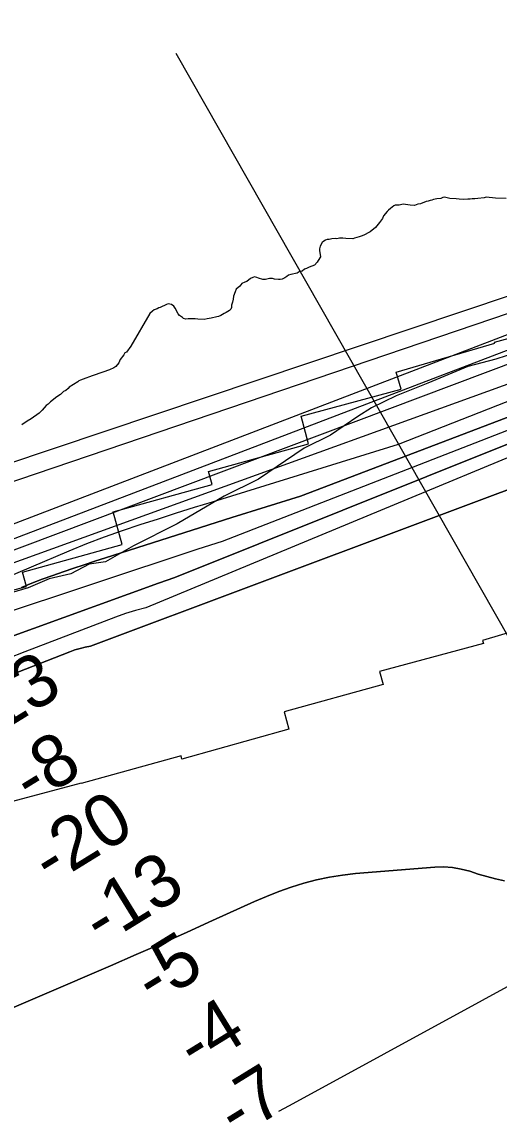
# Model space of a CAD drawing. Extents: x 3177385 to 3215275, y 903885 to 929304.
# Drawn here: x 3186040 to 3186650, y 911249 to 912639 of the extents above; entities that cross this region are included whole.
import ezdxf

# ---------------------------------------------------------------- set-up
doc = ezdxf.new("R2010")
doc.units = 0
for name, color, linetype in [('V-RIVR-EDGE', 7, 'Continuous'), ('V-RIVR-RANG', 7, 'Continuous'), ('V-RRAP-RVMT', 7, 'Continuous'), ('V-SITE-VEGE', 7, 'Continuous'), ('V-TOPO-DPTH', 7, 'Continuous'), ('V-TOPO-MAJR', 7, 'Continuous'), ('V-TOPO-MINR', 7, 'Continuous'), ('V-TOPO-WATR', 7, 'Continuous')]:
    doc.layers.add(name, color=color, linetype=linetype)

msp = doc.modelspace()

# ---------------------------------------------------------------- linework, layer by layer
at = {"layer": 'V-RIVR-EDGE'}
msp.add_lwpolyline([(3186671.8, 912216.4), (3186645.4, 912208.2), (3186609.8, 912198.5), (3186558.5, 912177.4), (3186518.3, 912161.4), (3186486.8, 912145.7), (3186469.3, 912134.7), (3186434.1, 912110.8), (3186400.8, 912094.2), (3186342.1, 912054.6), (3186298.6, 912033), (3186238.5, 911997.6), (3186182.5, 911969.6), (3186146.9, 911949.3), (3186126.1, 911946.2), (3186102.5, 911933.8), (3186074.8, 911927.4), (3186048, 911915.9), (3186015.1, 911906.3)], dxfattribs=at)
at = {"layer": 'V-RIVR-RANG'}
msp.add_line((3186236.8, 912599.1), (3186760.9, 911677.7), dxfattribs=at)
at = {"layer": 'V-RRAP-RVMT'}
for p, q in [((3186643.7, 912229.9), (3186779.3, 912266)), ((3186518.2, 912191.3), (3186644, 912228.6)), ((3186644, 912228.6), (3186643.7, 912229.9)), ((3186524.5, 912169.8), (3186518.2, 912191.3)), ((3186396.7, 912135.1), (3186524.5, 912169.8)), ((3186406.2, 912099.9), (3186396.7, 912135.1)), ((3186278.6, 912064.4), (3186406.2, 912099.9)), ((3186283.1, 912048.1), (3186278.6, 912064.4)), ((3186156.8, 912013), (3186283.1, 912048.1)), ((3186168.3, 911971.5), (3186156.8, 912013)), ((3186040.8, 911935.9), (3186168.3, 911971.5)), ((3186045.9, 911917.7), (3186040.8, 911935.9)), ((3185929.5, 911886.7), (3186045.9, 911917.7)), ((3186736.8, 911881), (3186628.5, 911848.9)), ((3186628.5, 911848.9), (3186629.5, 911845)), ((3186629.5, 911845), (3186496.6, 911809)), ((3186496.6, 911809), (3186501.4, 911792.4)), ((3186501.4, 911792.4), (3186375, 911757.5)), ((3186375, 911757.5), (3186381.1, 911735.3)), ((3186381.1, 911735.3), (3186244.6, 911697.3)), ((3186243.4, 911701.5), (3186115.8, 911666)), ((3186244.6, 911697.3), (3186243.4, 911701.5)), ((3186115.7, 911666.6), (3185988.2, 911632.6)), ((3186115.8, 911666), (3186115.7, 911666.6))]:
    msp.add_line(p, q, dxfattribs=at)
at = {"layer": 'V-SITE-VEGE'}
for p, q in [((3186515, 912403.9), (3186510.7, 912400.6)), ((3186516.9, 912404.7), (3186515, 912403.9)), ((3186521.9, 912404.9), (3186516.9, 912404.7)), ((3186526.9, 912406), (3186521.9, 912404.9)), ((3186536, 912404.6), (3186526.9, 912406)), ((3186541.7, 912404.5), (3186536, 912404.6)), ((3186545.9, 912405.9), (3186541.7, 912404.5)), ((3186549, 912406.6), (3186545.9, 912405.9)), ((3186556.3, 912409.5), (3186549, 912406.6)), ((3186559, 912409.9), (3186556.3, 912409.5)), ((3186561.6, 912410.6), (3186559, 912409.9)), ((3186563.6, 912411.3), (3186561.6, 912410.6)), ((3186565.9, 912412), (3186563.6, 912411.3)), ((3186570.1, 912412.7), (3186565.9, 912412)), ((3186575, 912413.3), (3186570.1, 912412.7)), ((3186577.7, 912414.4), (3186575, 912413.3)), ((3186580, 912415.1), (3186577.7, 912414.4)), ((3186586.5, 912413.1), (3186580, 912415.1)), ((3186594.8, 912412.9), (3186586.5, 912413.1)), ((3186598.6, 912412.4), (3186594.8, 912412.9)), ((3186604, 912411.9), (3186598.6, 912412.4)), ((3186609.7, 912412.6), (3186604, 912411.9)), ((3186612.4, 912412.5), (3186609.7, 912412.6)), ((3186615, 912412.9), (3186612.4, 912412.5)), ((3186618.5, 912412.8), (3186615, 912412.9)), ((3186622.3, 912413.5), (3186618.5, 912412.8)), ((3186630.3, 912414.1), (3186622.3, 912413.5)), ((3186633, 912415.1), (3186630.3, 912414.1)), ((3186644.8, 912413.8), (3186633, 912415.1)), ((3186658.5, 912413.5), (3186644.8, 912413.8)), ((3186501.8, 912391.3), (3186500.6, 912387.9)), ((3186506.5, 912396.9), (3186501.8, 912391.3)), ((3186508.4, 912398.4), (3186506.5, 912396.9)), ((3186510.7, 912400.6), (3186508.4, 912398.4)), ((3186491.9, 912376.2), (3186484.9, 912370.7)), ((3186496.6, 912382.6), (3186491.9, 912376.2)), ((3186499.4, 912386), (3186496.6, 912382.6)), ((3186500.6, 912387.9), (3186499.4, 912386)), ((3186432.5, 912361.1), (3186429.8, 912360.8)), ((3186436, 912361.8), (3186432.5, 912361.1)), ((3186440.2, 912362.1), (3186436, 912361.8)), ((3186442.5, 912362), (3186440.2, 912362.1)), ((3186445.9, 912362.7), (3186442.5, 912362)), ((3186450.1, 912362.6), (3186445.9, 912362.7)), ((3186453.9, 912362.2), (3186450.1, 912362.6)), ((3186462.6, 912362), (3186453.9, 912362.2)), ((3186465, 912362.7), (3186462.6, 912362)), ((3186468, 912363.4), (3186465, 912362.7)), ((3186470.7, 912364.5), (3186468, 912363.4)), ((3186474.5, 912365.5), (3186470.7, 912364.5)), ((3186477.6, 912367), (3186474.5, 912365.5)), ((3186483, 912369.9), (3186477.6, 912367)), ((3186484.9, 912370.7), (3186483, 912369.9)), ((3186420.1, 912349.2), (3186420, 912346.9)), ((3186420.9, 912352.6), (3186420.1, 912349.2)), ((3186423.7, 912357.1), (3186420.9, 912352.6)), ((3186425.6, 912358.6), (3186423.7, 912357.1)), ((3186427.9, 912360.1), (3186425.6, 912358.6)), ((3186429.8, 912360.8), (3186427.9, 912360.1)), ((3186418.6, 912334), (3186417.4, 912332.1)), ((3186421.4, 912338.9), (3186418.6, 912334)), ((3186420, 912346.9), (3186421.4, 912338.9)), ((3186394.3, 912319.6), (3186391.6, 912318.1)), ((3186398.1, 912320.7), (3186394.3, 912319.6)), ((3186401.2, 912322.9), (3186398.1, 912320.7)), ((3186403.5, 912324), (3186401.2, 912322.9)), ((3186407, 912325.8), (3186403.5, 912324)), ((3186413.9, 912328), (3186407, 912325.8)), ((3186417.4, 912332.1), (3186413.9, 912328)), ((3186325, 912306.6), (3186321.2, 912304.8)), ((3186327.3, 912307.3), (3186325, 912306.6)), ((3186332, 912311), (3186327.3, 912307.3)), ((3186335.1, 912312.5), (3186332, 912311)), ((3186337, 912313.2), (3186335.1, 912312.5)), ((3186340, 912312.4), (3186337, 912313.2)), ((3186342.3, 912311.6), (3186340, 912312.4)), ((3186348, 912309.9), (3186342.3, 912311.6)), ((3186351.4, 912309.9), (3186348, 912309.9)), ((3186356.4, 912311.3), (3186351.4, 912309.9)), ((3186360.2, 912311.2), (3186356.4, 912311.3)), ((3186362.8, 912310.4), (3186360.2, 912311.2)), ((3186367.8, 912309.9), (3186362.8, 912310.4)), ((3186370.1, 912309.8), (3186367.8, 912309.9)), ((3186372.7, 912310.2), (3186370.1, 912309.8)), ((3186375.8, 912312), (3186372.7, 912310.2)), ((3186378.5, 912313.8), (3186375.8, 912312)), ((3186380.5, 912315.3), (3186378.5, 912313.8)), ((3186383.5, 912316.4), (3186380.5, 912315.3)), ((3186391.6, 912318.1), (3186383.5, 912316.4)), ((3186312.6, 912293.9), (3186310.2, 912288.6)), ((3186313.8, 912297.7), (3186312.6, 912293.9)), ((3186318.4, 912301.4), (3186313.8, 912297.7)), ((3186321.2, 912304.8), (3186318.4, 912301.4)), ((3186224.9, 912277.9), (3186216.9, 912274.2)), ((3186226.9, 912278.6), (3186224.9, 912277.9)), ((3186231.4, 912277.7), (3186226.9, 912278.6)), ((3186234, 912275.8), (3186231.4, 912277.7)), ((3186308.9, 912281), (3186308, 912276.9)), ((3186310.1, 912284.8), (3186308.9, 912281)), ((3186310.2, 912288.6), (3186310.1, 912284.8)), ((3186203.7, 912266.5), (3186179.4, 912224.7)), ((3186206.9, 912269.5), (3186203.7, 912266.5)), ((3186209.2, 912271), (3186206.9, 912269.5)), ((3186213, 912272.4), (3186209.2, 912271)), ((3186214.9, 912273.5), (3186213, 912272.4)), ((3186216.9, 912274.2), (3186214.9, 912273.5)), ((3186235.9, 912273.1), (3186234, 912275.8)), ((3186239.6, 912266.1), (3186235.9, 912273.1)), ((3186241.4, 912263.8), (3186239.6, 912266.1)), ((3186245.2, 912261.4), (3186241.4, 912263.8)), ((3186294, 912263.8), (3186291.3, 912262.7)), ((3186298.6, 912266.4), (3186294, 912263.8)), ((3186301, 912267.9), (3186298.6, 912266.4)), ((3186305.2, 912270.1), (3186301, 912267.9)), ((3186306.8, 912271.9), (3186305.2, 912270.1)), ((3186307.9, 912274.2), (3186306.8, 912271.9)), ((3186308, 912276.9), (3186307.9, 912274.2)), ((3186246.7, 912259.9), (3186245.2, 912261.4)), ((3186249.3, 912259.1), (3186246.7, 912259.9)), ((3186252.4, 912259.7), (3186249.3, 912259.1)), ((3186261.5, 912259.6), (3186252.4, 912259.7)), ((3186264.9, 912259.1), (3186261.5, 912259.6)), ((3186272.9, 912258.9), (3186264.9, 912259.1)), ((3186276.8, 912259.6), (3186272.9, 912258.9)), ((3186281.7, 912260.3), (3186276.8, 912259.6)), ((3186289, 912262), (3186281.7, 912260.3)), ((3186291.3, 912262.7), (3186289, 912262)), ((3186179.4, 912224.7), (3186173.8, 912217)), ((3186170.2, 912213.4), (3186165.6, 912207.7)), ((3186171.7, 912216), (3186170.2, 912213.4)), ((3186173.8, 912217), (3186171.7, 912216)), ((3186151.9, 912194.3), (3186143.7, 912191.6)), ((3186157.5, 912196.9), (3186151.9, 912194.3)), ((3186160.1, 912198.9), (3186157.5, 912196.9)), ((3186164.1, 912203.6), (3186160.1, 912198.9)), ((3186165.6, 912207.7), (3186164.1, 912203.6)), ((3186113, 912180.6), (3186111.4, 912179.1)), ((3186115, 912181.2), (3186113, 912180.6)), ((3186118.6, 912182.7), (3186115, 912181.2)), ((3186129.9, 912186.9), (3186118.6, 912182.7)), ((3186143.7, 912191.6), (3186129.9, 912186.9)), ((3186093.5, 912166.6), (3186089.5, 912163)), ((3186096.1, 912168.2), (3186093.5, 912166.6)), ((3186099.2, 912170.8), (3186096.1, 912168.2)), ((3186100.7, 912172.3), (3186099.2, 912170.8)), ((3186111.4, 912179.1), (3186100.7, 912172.3)), ((3186076.7, 912153.7), (3186073.6, 912150.6)), ((3186084.9, 912159.9), (3186076.7, 912153.7)), ((3186089.5, 912163), (3186084.9, 912159.9)), ((3186062.4, 912139.2), (3186052.2, 912132)), ((3186066, 912142.8), (3186062.4, 912139.2)), ((3186071.1, 912149), (3186066, 912142.8)), ((3186073.6, 912150.6), (3186071.1, 912149)), ((3186047.1, 912128.8), (3186039.9, 912124.2)), ((3186052.2, 912132), (3186047.1, 912128.8))]:
    msp.add_line(p, q, dxfattribs=at)
at = {"layer": 'V-TOPO-DPTH'}
for points in [[(3188025.8, 912621.1), (3187012.3, 912311), (3186992.8, 912302.2), (3186973.4, 912293.4), (3186954.1, 912284.5), (3186934.7, 912275.5), (3185979, 911929.8)], [(3188044.1, 912609.2), (3187038.8, 912286.9), (3187015.1, 912275.9), (3186991.5, 912264.8), (3186968, 912253.6), (3186944.5, 912242.3), (3186395.8, 912033), (3186352, 912019.5), (3186308.4, 912005.7), (3186146.9, 911954.3), (3186133.4, 911949.9), (3186119.8, 911945.5), (3186106.3, 911941.1), (3186092.9, 911936.6), (3186079.5, 911931.9), (3186066.1, 911927), (3186052.9, 911921.9), (3186039.7, 911916.6)], [(3186039.7, 911916.6), (3186052.9, 911921.9), (3186066.1, 911927), (3186079.5, 911931.9), (3186092.9, 911936.6), (3186106.3, 911941.1), (3186119.8, 911945.5), (3186133.4, 911949.9), (3186146.9, 911954.3), (3186308.4, 912005.7), (3186352, 912019.5), (3186395.8, 912033), (3186944.5, 912242.3), (3186968, 912253.6), (3186991.5, 912264.8), (3187015.1, 912275.9), (3187038.8, 912286.9), (3188044.1, 912609.2)], [(3188030.6, 912580.2), (3187027.8, 912250.4), (3187017.4, 912245.4), (3187007, 912240.4), (3186996.6, 912235.3), (3186986.2, 912230.2), (3186235.3, 911929.2), (3186214.4, 911922.1), (3186055, 911864.1), (3186021.1, 911851.7)], [(3186021.1, 911851.7), (3186055, 911864.1), (3186214.4, 911922.1), (3186235.3, 911929.2), (3186986.2, 912230.2), (3186996.6, 912235.3), (3187007, 912240.4), (3187017.4, 912245.4), (3187027.8, 912250.4), (3188030.6, 912580.2)], [(3186127.7, 911841.3), (3188012.1, 912547.8)], [(3186127.7, 911841.3), (3188012.1, 912547.8)], [(3184675.5, 911250), (3184775.6, 911300.7), (3184875.7, 911351.2), (3185072.1, 911449.8), (3185074.1, 911450.8), (3185076.2, 911451.7), (3185080.5, 911453.2), (3185090.8, 911456.4), (3185095.1, 911457.7), (3185097.3, 911458.2), (3185101.7, 911459.2), (3185103.8, 911459.8), (3185988.9, 911789.3), (3186000.4, 911794.2), (3186011.9, 911798.9), (3186023.4, 911803.6), (3186035, 911808.2), (3186101.4, 911834.4), (3186107.8, 911836.7), (3186114.4, 911838.6), (3186121, 911840.1), (3186127.7, 911841.3)], [(3184675.5, 911250), (3184775.6, 911300.7), (3184875.7, 911351.2), (3185072.1, 911449.8), (3185074.1, 911450.8), (3185076.2, 911451.7), (3185080.5, 911453.2), (3185090.8, 911456.4), (3185095.1, 911457.7), (3185097.3, 911458.2), (3185101.7, 911459.2), (3185103.8, 911459.8), (3185988.9, 911789.3), (3186000.4, 911794.2), (3186011.9, 911798.9), (3186023.4, 911803.6), (3186035, 911808.2), (3186101.4, 911834.4), (3186107.8, 911836.7), (3186114.4, 911838.6), (3186121, 911840.1), (3186127.7, 911841.3)], [(3186656.3, 911541.6), (3186645.1, 911544.3), (3186634, 911547.2), (3186623, 911550.4), (3186612, 911553.9), (3186601, 911556.8), (3186589.9, 911558.8), (3186578.7, 911559.5), (3186567.3, 911559.3), (3186466.2, 911551), (3186449.4, 911549.1), (3186432.8, 911546.5), (3186416.4, 911542.9), (3186400.2, 911538.7), (3186384.1, 911533.6), (3186368.2, 911528), (3186352.5, 911521.8), (3186337.1, 911515.1), (3186283.6, 911490.9), (3186251.2, 911476.2), (3186218.7, 911461.8), (3186186.1, 911447.5), (3186153.5, 911433.3), (3185897, 911323.1)], [(3186656.3, 911541.6), (3186645.1, 911544.3), (3186634, 911547.2), (3186623, 911550.4), (3186612, 911553.9), (3186601, 911556.8), (3186589.9, 911558.8), (3186578.7, 911559.5), (3186567.3, 911559.3), (3186466.2, 911551), (3186449.4, 911549.1), (3186432.8, 911546.5), (3186416.4, 911542.9), (3186400.2, 911538.7), (3186384.1, 911533.6), (3186368.2, 911528), (3186352.5, 911521.8), (3186337.1, 911515.1), (3186283.6, 911490.9), (3186251.2, 911476.2), (3186218.7, 911461.8), (3186186.1, 911447.5), (3186153.5, 911433.3), (3185897, 911323.1)]]:
    msp.add_lwpolyline(points, dxfattribs=at)
at = {"layer": 'V-TOPO-MAJR'}
msp.add_lwpolyline([(3187996.1, 912636.9), (3186972.5, 912373.2), (3186953.6, 912364), (3186934.6, 912354.9), (3186915.5, 912346.1), (3186896.3, 912337.5), (3186765.3, 912279.8), (3186747.7, 912272.6), (3185955.4, 911969.2)], dxfattribs=at)
at = {"layer": 'V-TOPO-MINR'}
for points in [[(3187975.2, 912703.9), (3186948.4, 912380.2), (3186937.1, 912374.5), (3186925.8, 912368.9), (3186914.3, 912363.5), (3186902.8, 912358.1), (3186817, 912319.3), (3186806.4, 912314.9), (3186795.7, 912310.9), (3186784.8, 912307.6), (3186773.7, 912304.8), (3185923.9, 912016.1)], [(3188000.9, 912629.1), (3186945.4, 912337.9), (3186916.9, 912325.4), (3186888.2, 912313.2), (3186715.5, 912240.5), (3186689.9, 912230.4), (3186664, 912221), (3185936.9, 911943.2), (3185931.6, 911940.9), (3185926.3, 911938.5), (3185921, 911936.2), (3185003.1, 911687), (3184978.7, 911677.3), (3184954.3, 911667.2), (3184930.1, 911656.9), (3184906, 911646.3), (3184798.3, 911597.9), (3184720.6, 911562.6), (3184643.1, 911526.6)], [(3188005.7, 912621.2), (3187007.4, 912334.1), (3186995.7, 912328.9), (3186984, 912323.9), (3186972.2, 912318.9), (3185956.9, 911937), (3185945.2, 911931.8), (3185933.5, 911926.8), (3185921.8, 911921.8), (3184994.7, 911663.4), (3184979.2, 911657.2), (3184963.7, 911650.8), (3184948.3, 911644.2), (3184933, 911637.4), (3184738.2, 911549.9), (3184631.4, 911501.2)], [(3188025.8, 912621.1), (3187012.3, 912311), (3186992.8, 912302.2), (3186973.4, 912293.4), (3186954.1, 912284.5), (3186934.7, 912275.5), (3185979, 911929.8)], [(3188015.4, 912605.1), (3187045, 912306.9), (3187013.9, 912292.7), (3186520.5, 912099.1), (3186350.5, 912046.1), (3186283.3, 912025.5), (3186260.2, 912018.4), (3186237.1, 912011.2), (3186214, 912003.9), (3186190.9, 911996.6), (3186168, 911988.9), (3186145.2, 911980.8), (3186122.6, 911972.1), (3186100.2, 911962.9), (3186003.4, 911921.8)], [(3188025.4, 912588.7), (3187033.1, 912268.1), (3187016.3, 912260.2), (3186999.5, 912252.2), (3186982.8, 912244.1), (3186966.1, 912236), (3186295.8, 911975.3), (3186264.9, 911965.5), (3186000.7, 911877.8)], [(3188030.6, 912580.2), (3187027.8, 912250.4), (3187017.4, 912245.4), (3187007, 912240.4), (3186996.6, 912235.3), (3186986.2, 912230.2), (3186235.3, 911929.2), (3186214.4, 911922.1), (3186055, 911864.1), (3186021.1, 911851.7)], [(3188035.8, 912571.5), (3187082.7, 912259.4), (3187077.7, 912258.1), (3187072.7, 912256.7), (3187067.9, 912254.8), (3187063.1, 912252.8), (3187022.9, 912233.6), (3187018.5, 912231.5), (3187014, 912229.3), (3187009.6, 912227.1), (3187005.2, 912224.9), (3186198.6, 911890.3), (3186185.4, 911887.1), (3186172.4, 911883), (3186159.5, 911878.5), (3186044, 911834.3), (3186022.3, 911825.9)], [(3187223.9, 912556), (3186927.2, 912386.3), (3186922.6, 912383.7), (3186917.9, 912381.3), (3186913.2, 912378.9), (3186908.4, 912376.6), (3186870.4, 912359.1), (3186866.1, 912357.3), (3186861.7, 912355.7), (3185885.4, 912028.6), (3185879.8, 912026), (3185874.3, 912023.5), (3185868.6, 912021.3), (3185862.9, 912019.2), (3185826.1, 912006.6), (3185822, 912005.3), (3185817.8, 912004.3), (3185813.6, 912003.6), (3184906.3, 911752.4), (3184883.2, 911742.4), (3184860.2, 911732.3), (3184745, 911681), (3184664.6, 911644.8)], [(3188012.1, 912547.8), (3186127.7, 911841.3)], [(3186127.7, 911841.3), (3186121, 911840.1), (3186114.4, 911838.6), (3186107.8, 911836.7), (3186101.4, 911834.4), (3186035, 911808.2), (3186023.4, 911803.6), (3186011.9, 911798.9), (3186000.4, 911794.2), (3185988.9, 911789.3), (3185103.8, 911459.8), (3185101.7, 911459.2), (3185097.3, 911458.2), (3185095.1, 911457.7), (3185090.8, 911456.4), (3185080.5, 911453.2), (3185076.2, 911451.7), (3185074.1, 911450.8), (3185072.1, 911449.8), (3184875.7, 911351.2), (3184775.6, 911300.7), (3184675.5, 911250)], [(3185897, 911323.1), (3186153.5, 911433.3), (3186186.1, 911447.5), (3186218.7, 911461.8), (3186251.2, 911476.2), (3186283.6, 911490.9), (3186337.1, 911515.1), (3186352.5, 911521.8), (3186368.2, 911528), (3186384.1, 911533.6), (3186400.2, 911538.7), (3186416.4, 911542.9), (3186432.8, 911546.5), (3186449.4, 911549.1), (3186466.2, 911551), (3186567.3, 911559.3), (3186578.7, 911559.5), (3186589.9, 911558.8), (3186601, 911556.8), (3186612, 911553.9), (3186623, 911550.4), (3186634, 911547.2), (3186645.1, 911544.3), (3186656.3, 911541.6)], [(3186368.2, 911247.5), (3186381.8, 911254.8), (3186749.4, 911455.2)]]:
    msp.add_lwpolyline(points, dxfattribs=at)
at = {"layer": 'V-TOPO-WATR'}
msp.add_lwpolyline([(3188044.1, 912609.2), (3187038.8, 912286.9), (3187015.1, 912275.9), (3186991.5, 912264.8), (3186968, 912253.6), (3186944.5, 912242.3), (3186395.8, 912033), (3186352, 912019.5), (3186308.4, 912005.7), (3186146.9, 911954.3), (3186133.4, 911949.9), (3186119.8, 911945.5), (3186106.3, 911941.1), (3186092.9, 911936.6), (3186079.5, 911931.9), (3186066.1, 911927), (3186052.9, 911921.9), (3186039.7, 911916.6)], dxfattribs=at)

# ---------------------------------------------------------------- texts
at = {"layer": 'V-RIVR-RANG'}
for s, p in [('-13', (3185984.7, 911713.7)), ('-8', (3186052.3, 911637.9)), ('-20', (3186076.9, 911535.6)), ('-13', (3186141.6, 911458)), ('-5', (3186208.2, 911381.6)), ('-4', (3186262, 911297.3)), ('-7', (3186314.1, 911211.9))]:
    msp.add_text(s, height=67, rotation=31.6581, dxfattribs=at).set_placement(p)

doc.saveas('drawing.dxf')
